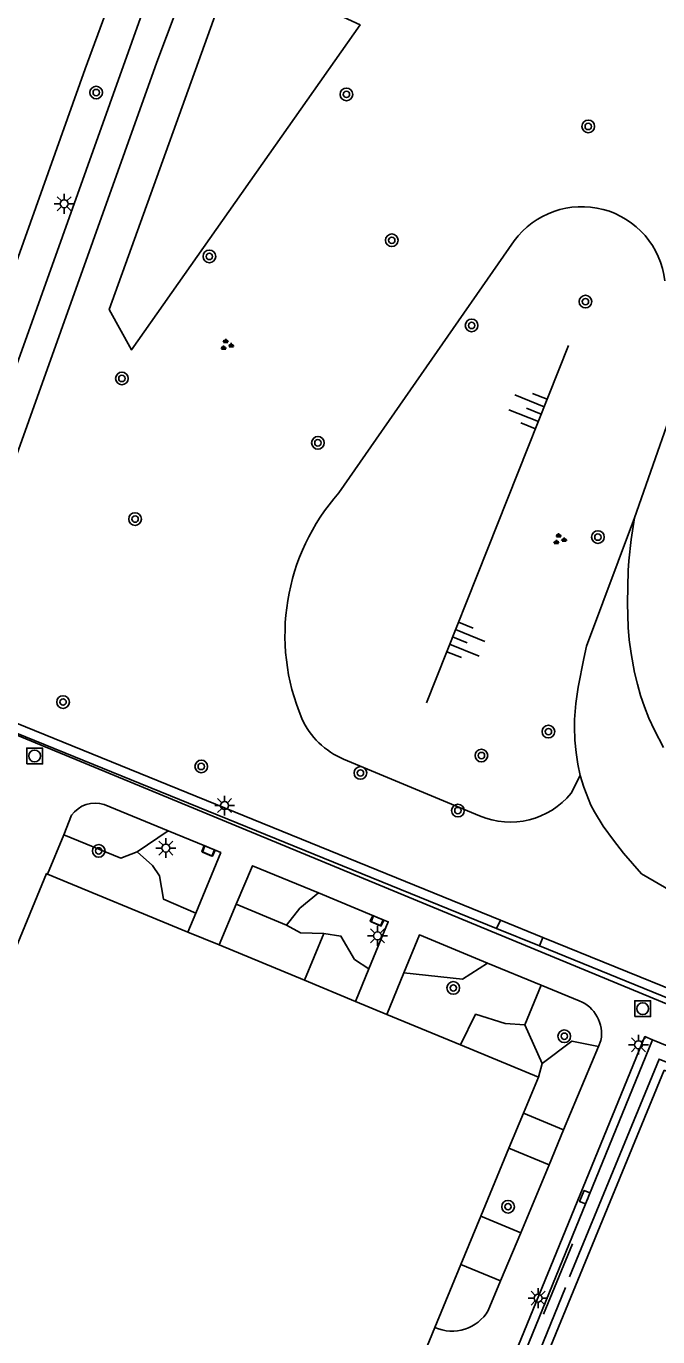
# Model space of a CAD drawing. Extents: x 136000 to 141014, y 402000 to 403500.
# Drawn here: x 138708.5 to 138748.4, y 402419.6 to 402502.3 of the extents above; entities that cross this region are included whole.
import ezdxf

# ---------------------------------------------------------------- set-up
doc = ezdxf.new("R2010")
doc.units = 0
for name, color, linetype in [('gg-afsc-hekwerk', 7, 'Continuous'), ('gg-bbg-hoofdgebouw', 7, 'Continuous'), ('gg-knt-BGT kruinlijn', 7, 'Continuous'), ('gg-knt-bovenkant onderkant talud', 7, 'Continuous'), ('gg-knt-onverhard', 7, 'Continuous'), ('gg-knt-verharding', 7, 'Continuous'), ('gt-grn-groengrens', 7, 'Continuous'), ('gt-symb-boom', 7, 'Continuous'), ('gt-symb-groenvak', 7, 'Continuous'), ('gt-symb-kolk', 7, 'Continuous'), ('gt-symb-lichtmast', 7, 'Continuous'), ('gt-symb-rioolschacht', 7, 'Continuous'), ('gt-symb-talud symbool', 7, 'Continuous')]:
    doc.layers.add(name, color=color, linetype=linetype)

# ---------------------------------------------------------------- blocks, each defined once
blk = doc.blocks.new('gt0-BOOM')
at = {"layer": 'gt-symb-boom'}
for radius in [0.4, 0.2]:
    blk.add_circle((0, 0), radius, dxfattribs=at)
blk = doc.blocks.new('gt0-LMAST')
at = {"layer": 'gt-symb-lichtmast'}
for p, q in [((-0.182, 0.173), (-0.447, 0.438)), ((-0.005, 0.246), (-0.005, 0.621)), ((0.172, 0.173), (0.437, 0.438)), ((-0.255, -0.004), (-0.63, -0.004)), ((-0.182, -0.181), (-0.447, -0.446)), ((-0.005, -0.254), (-0.005, -0.629)), ((0.437, -0.446), (0.172, -0.181)), ((0.245, -0.004), (0.62, -0.004))]:
    blk.add_line(p, q, dxfattribs=at)
blk.add_circle((-0.005, -0.004), 0.25, dxfattribs=at)
blk = doc.blocks.new('gt0-KOLK')
at = {"layer": 'gt-symb-kolk'}
blk.add_lwpolyline([(0, 0), (0.375, 0), (0.375, 0.4), (-0.375, 0.4), (-0.375, 0), (0, 0)], dxfattribs=at)
blk = doc.blocks.new('gt0-RS')
at = {"layer": 'gt-symb-rioolschacht'}
blk.add_lwpolyline([(-0.5, -0.5), (0.5, -0.5), (0.5, 0.5), (-0.5, 0.5)], close=True, dxfattribs=at)
blk.add_circle((0, 0), 0.375, dxfattribs=at)
blk = doc.blocks.new('gt0-GRVAK')
at = {"layer": 'gt-symb-groenvak'}
for p, q in [((-0.11, 0.189), (-0.228, 0.24)), ((-0.182, 0.153), (0.088, 0.153)), ((-0.091, 0.211), (-0.156, 0.322)), ((-0.047, 0.214), (-0.047, 0.393)), ((-0.004, 0.211), (0.061, 0.322)), ((0.015, 0.189), (0.133, 0.24)), ((0.262, -0.052), (0.197, 0.059)), ((0.305, -0.049), (0.305, 0.13)), ((0.349, -0.052), (0.414, 0.059)), ((-0.245, -0.228), (-0.363, -0.177)), ((-0.318, -0.264), (-0.047, -0.264)), ((-0.226, -0.206), (-0.291, -0.095)), ((-0.183, -0.203), (-0.183, -0.024)), ((-0.139, -0.206), (-0.074, -0.095)), ((-0.12, -0.228), (-0.002, -0.177)), ((0.243, -0.074), (0.125, -0.023)), ((0.17, -0.11), (0.441, -0.11)), ((0.368, -0.074), (0.486, -0.023))]:
    blk.add_line(p, q, dxfattribs=at)
blk = doc.blocks.new('gt0-TALUD_1')
at = {"layer": 'gt-symb-talud symbool'}
for p, q in [((-0.5, -2), (-0.5, 0)), ((0, -1), (0, 0)), ((-1, -1), (-1, 0)), ((0.5, -2), (0.5, 0)), ((1, -1), (1, 0))]:
    blk.add_line(p, q, dxfattribs=at)

msp = doc.modelspace()

# ---------------------------------------------------------------- linework, layer by layer
at = {"layer": 'gg-afsc-hekwerk'}
msp.add_line((138742.981, 402425.425), (138741.161, 402420.989), dxfattribs=at)
msp.add_lwpolyline([(138742.8, 402423.327), (138748.452, 402437.075), (138767.044, 402429.533), (138756.264, 402403.225), (138755.462, 402401.141), (138736.897, 402408.823), (138742.547, 402422.666)], dxfattribs=at)
at = {"layer": 'gg-bbg-hoofdgebouw'}
for p, q in [((138709.839, 402448.754), (138718.698, 402445.092)), ((138718.698, 402445.092), (138720.663, 402444.28)), ((138720.663, 402444.28), (138726.051, 402442.053)), ((138726.051, 402442.053), (138729.273, 402440.721)), ((138729.273, 402440.721), (138731.264, 402439.898)), ((138731.264, 402439.898), (138735.916, 402437.975)), ((138735.916, 402437.975), (138740.833, 402435.943)), ((138740.833, 402435.943), (138739.886, 402433.655)), ((138739.886, 402433.655), (138738.972, 402431.449)), ((138738.972, 402431.449), (138737.195, 402427.155)), ((138737.195, 402427.155), (138735.936, 402424.115)), ((138735.936, 402424.115), (138734.29, 402420.139)), ((138734.29, 402420.139), (138732.84, 402416.634))]:
    msp.add_line(p, q, dxfattribs=at)
msp.add_lwpolyline([(138698.787, 402422.153), (138709.769, 402448.783), (138709.839, 402448.754)], dxfattribs=at)
at = {"layer": 'gg-knt-BGT kruinlijn'}
msp.add_lwpolyline([(138748.721, 402456.743), (138748.155, 402457.839), (138747.812, 402458.594), (138747.523, 402459.315), (138747.282, 402460.021), (138747.078, 402460.734), (138746.904, 402461.473), (138746.679, 402462.677), (138746.56, 402463.526), (138746.488, 402464.324), (138746.447, 402465.86), (138746.495, 402467.913), (138746.532, 402468.532), (138746.689, 402469.875), (138746.904, 402471.227)], dxfattribs=at)
at = {"layer": 'gg-knt-bovenkant onderkant talud'}
for p, q in [((138739.306, 402488.715), (138728.235, 402472.814)), ((138733.757, 402459.564), (138742.736, 402482.118)), ((138728.523, 402456.011), (138737.117, 402452.42)), ((138742.903, 402453.851), (138743.475, 402454.966))]:
    msp.add_line(p, q, dxfattribs=at)
for points in [[(138746.904, 402471.227), (138743.876, 402463.14), (138743.691, 402462.365), (138743.333, 402460.559), (138743.183, 402459.514), (138743.102, 402458.505), (138743.099, 402458.044), (138743.136, 402457.213), (138743.205, 402456.436), (138743.315, 402455.693), (138743.475, 402454.966)], [(138743.475, 402454.966), (138743.693, 402454.238), (138744.148, 402453.103), (138744.364, 402452.674), (138744.919, 402451.776), (138745.564, 402450.883), (138746.213, 402450.066), (138747.341, 402448.774), (138753.304, 402445.321), (138753.976, 402445.193), (138754.524, 402445.116)]]:
    msp.add_lwpolyline(points, dxfattribs=at)
for centre, radius, start, end in [((138743.566, 402485.593), 5.282, 6.49718, 143.76905), ((138738.352, 402463.835), 13.527, 138.41082, 202.93977), ((138730.453, 402460.628), 5.004, 204.37174, 247.3094), ((138739.046, 402457.033), 5, 247.30595, 320.47743)]:
    msp.add_arc(centre, radius, start, end, dxfattribs=at)
at = {"layer": 'gg-knt-onverhard'}
msp.add_line((138750.357, 402481.141), (138746.904, 402471.227), dxfattribs=at)
at = {"layer": 'gg-knt-verharding'}
for p, q in [((138702.587, 402460.42), (138716.743, 402500)), ((138702.352, 402459.805), (138753.031, 402438.86)), ((138738.19, 402445.315), (138703.131, 402459.567)), ((138713.412, 402453.138), (138717.451, 402451.479)), ((138710.854, 402451.239), (138711.353, 402452.461)), ((138717.451, 402451.479), (138719.767, 402450.528)), ((138709.839, 402448.754), (138710.854, 402451.239)), ((138719.767, 402450.528), (138720.371, 402450.274)), ((138726.941, 402447.56), (138730.416, 402446.125)), ((138720.663, 402444.28), (138721.752, 402446.862)), ((138719.192, 402446.287), (138718.698, 402445.092)), ((138730.416, 402446.125), (138731.019, 402445.871)), ((138740.889, 402444.218), (138738.19, 402445.315)), ((138750.655, 402440.248), (138740.889, 402444.218)), ((138737.623, 402443.141), (138740.999, 402441.748)), ((138730.124, 402442.78), (138729.273, 402440.721)), ((138731.264, 402439.898), (138732.335, 402442.514)), ((138740.999, 402441.748), (138743.401, 402440.758)), ((138748.041, 402438.295), (138735.794, 402408.365)), ((138744.775, 402438.252), (138744.616, 402437.872)), ((138752.122, 402436.623), (138748.041, 402438.295)), ((138744.616, 402437.872), (138742.419, 402432.606)), ((138742.419, 402432.606), (138741.499, 402430.402)), ((138741.499, 402430.402), (138739.71, 402426.114)), ((138739.71, 402426.114), (138738.442, 402423.077)), ((138738.442, 402423.077), (138737.666, 402421.217))]:
    msp.add_line(p, q, dxfattribs=at)
for points in [[(138725.283, 402524.001), (138724.068, 402520.085), (138719.853, 402508.287), (138716.743, 402500)], [(138714.874, 402506.088), (138716.646, 402505.461), (138700.614, 402460.565)], [(138698.615, 402461.438), (138712.212, 402499.569), (138713.588, 402503.343), (138713.947, 402504.024)], [(138719.767, 402450.528), (138719.612, 402450.14), (138720.204, 402449.888), (138720.371, 402450.274)], [(138720.371, 402450.274), (138720.77, 402450.107), (138719.192, 402446.287)], [(138721.752, 402446.862), (138722.773, 402449.282), (138726.941, 402447.56)], [(138731.019, 402445.871), (138731.349, 402445.746), (138730.124, 402442.78)], [(138730.416, 402446.125), (138730.26, 402445.742), (138730.86, 402445.483), (138731.019, 402445.871)], [(138732.335, 402442.514), (138733.318, 402444.916), (138737.623, 402443.141)], [(138735.794, 402408.365), (138735.297, 402408.584), (138747.552, 402438.495), (138748.041, 402438.295)], [(138748.762, 402436.37), (138766.246, 402429.206), (138755.068, 402401.969), (138737.578, 402409.159), (138748.762, 402436.37)]]:
    msp.add_lwpolyline(points, dxfattribs=at)
for centre, radius, start, end in [((138712.833, 402451.429), 1.804, 71.28104, 145.12073), ((138742.583, 402438.68), 2.234, 348.96074, 68.50977), ((138735.372, 402422.576), 2.666, 246.06213, 329.35577)]:
    msp.add_arc(centre, radius, start, end, dxfattribs=at)
at = {"layer": 'gt-grn-groengrens'}
for p, q in [((138702.587, 402460.42), (138738.43, 402445.849)), ((138715.494, 402450.15), (138717.451, 402451.479)), ((138724.931, 402445.521), (138721.752, 402446.862)), ((138738.19, 402445.315), (138738.43, 402445.849)), ((138738.43, 402445.849), (138741.114, 402444.758)), ((138727.271, 402445.005), (138726.051, 402442.053)), ((138740.889, 402444.218), (138741.114, 402444.758)), ((138741.114, 402444.758), (138750.958, 402440.756)), ((138739.967, 402439.245), (138740.999, 402441.748)), ((138739.967, 402439.245), (138741.071, 402436.8)), ((138741.071, 402436.8), (138740.833, 402435.943)), ((138742.419, 402432.606), (138739.886, 402433.655)), ((138741.499, 402430.402), (138738.972, 402431.449)), ((138739.71, 402426.114), (138737.195, 402427.155)), ((138738.442, 402423.077), (138735.936, 402424.115))]:
    msp.add_line(p, q, dxfattribs=at)
for points in [[(138721.534, 402506.077), (138713.728, 402484.394), (138715.126, 402481.829), (138729.573, 402502.347), (138721.534, 402506.077)], [(138715.494, 402450.15), (138714.457, 402449.756), (138710.854, 402451.239)], [(138719.192, 402446.287), (138717.146, 402447.177), (138716.906, 402448.651), (138716.464, 402449.29), (138715.494, 402450.15)], [(138724.931, 402445.521), (138725.759, 402446.596), (138726.941, 402447.56)], [(138727.271, 402445.005), (138725.812, 402445.049), (138724.931, 402445.521)], [(138730.124, 402442.78), (138729.215, 402443.369), (138728.356, 402444.844), (138727.271, 402445.005)], [(138732.335, 402442.514), (138736.037, 402442.128), (138737.623, 402443.141)], [(138735.916, 402437.975), (138736.863, 402439.909), (138738.721, 402439.333), (138739.967, 402439.245)], [(138741.071, 402436.8), (138742.945, 402438.212), (138744.616, 402437.872)]]:
    msp.add_lwpolyline(points, dxfattribs=at)

# ---------------------------------------------------------------- block references
at = {"layer": 'gt-symb-boom'}
for p in [(138712.904, 402498.078), (138728.71, 402497.959), (138743.974, 402495.937), (138731.573, 402488.752), (138720.053, 402487.731), (138743.803, 402484.881), (138736.613, 402483.376), (138714.526, 402480.03), (138726.903, 402475.969), (138715.363, 402471.157), (138744.584, 402470.018), (138710.815, 402459.61), (138741.464, 402457.742), (138737.232, 402456.236), (138719.538, 402455.543), (138729.594, 402455.133), (138735.744, 402452.763), (138713.066, 402450.219), (138735.453, 402441.564), (138742.464, 402438.52), (138738.914, 402427.759)]:
    msp.add_blockref('gt0-BOOM', p, dxfattribs=at)
at = {"layer": 'gt-symb-groenvak'}
for p in [(138721.129, 402482.143), (138742.152, 402469.874)]:
    msp.add_blockref('gt0-GRVAK', p, dxfattribs=at)
at = {"layer": 'gt-symb-kolk'}
for p, rotation in [((138720.069, 402450.401), 157.23053967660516), ((138730.717, 402445.998), 157.18396204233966), ((138743.944, 402428.284), 67.74452575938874)]:
    msp.add_blockref('gt0-KOLK', p, dxfattribs=dict(at, rotation=rotation))
at = {"layer": 'gt-symb-lichtmast'}
for p in [(138710.887, 402491.06), (138721.019, 402453.079), (138717.31, 402450.397), (138730.674, 402444.86), (138747.153, 402437.987), (138740.812, 402421.994)]:
    msp.add_blockref('gt0-LMAST', p, dxfattribs=at)
at = {"layer": 'gt-symb-rioolschacht'}
for p in [(138709.018, 402456.208), (138747.417, 402440.26)]:
    msp.add_blockref('gt0-RS', p, dxfattribs=at)
at = {"layer": 'gt-symb-talud symbool'}
for p, xscale, yscale, rotation in [((138741.011, 402477.786), 0.9999704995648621, 0.9999704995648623, -111.71629047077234), ((138735.41, 402463.717), 0.999970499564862, 0.9999704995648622, 68.28370952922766)]:
    msp.add_blockref('gt0-TALUD_1', p, dxfattribs=dict(at, xscale=xscale, yscale=yscale, rotation=rotation))

doc.saveas('drawing.dxf')
